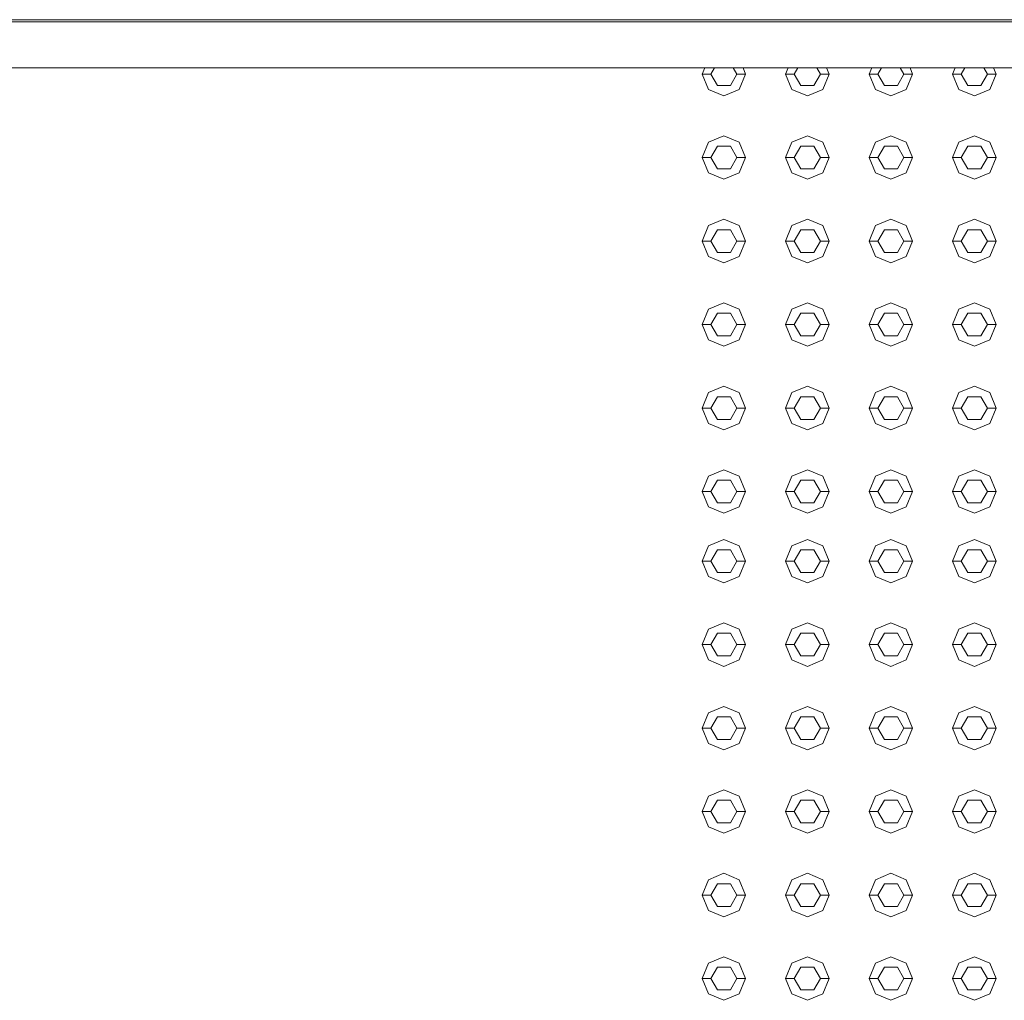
# Model space of a CAD drawing. Header units: millimetres. Extents: x 2 to 902, y -447 to 199.
# Tile 830 of 1056: x 30.9 to 32.03, y 178.8 to 179.93. Entities that reach past the tile are written whole.
import ezdxf

# ---------------------------------------------------------------- set-up
doc = ezdxf.new("R2010")
doc.units = ezdxf.units.MM
doc.header["$MEASUREMENT"] = 0
for name, color, linetype, lineweight in [('IFC-Elemento construtivo genérico-Contorno', 253, 'Continuous', 5), ('IFC-Laje-Contorno', 134, 'Continuous', 5), ('IFC-Parede-Contorno', 42, 'Continuous', 5)]:
    doc.layers.add(name, color=color, linetype=linetype, lineweight=lineweight)

msp = doc.modelspace()

# ---------------------------------------------------------------- linework, layer by layer
at = {"layer": 'IFC-Elemento construtivo genérico-Contorno', "color": 7, "lineweight": 5}
for p, q in [((31.6873, 179.8652), (31.6903, 179.8725)), ((31.6873, 179.8652), (31.6973, 179.8652)), ((31.6873, 179.8652), (31.6946, 179.8475)), ((31.6973, 179.8652), (31.7015, 179.8725)), ((31.6973, 179.8652), (31.7048, 179.8522)), ((31.7198, 179.8522), (31.7273, 179.8652)), ((31.7231, 179.8725), (31.7273, 179.8652)), ((31.7273, 179.8652), (31.7373, 179.8652)), ((31.73, 179.8475), (31.7373, 179.8652)), ((31.7343, 179.8725), (31.7373, 179.8652)), ((31.7833, 179.8652), (31.7863, 179.8725)), ((31.7833, 179.8652), (31.7933, 179.8652)), ((31.7833, 179.8652), (31.7906, 179.8475)), ((31.7933, 179.8652), (31.7975, 179.8725)), ((31.7933, 179.8652), (31.8008, 179.8522)), ((31.8158, 179.8522), (31.8233, 179.8652)), ((31.8191, 179.8725), (31.8233, 179.8652)), ((31.8233, 179.8652), (31.8333, 179.8652)), ((31.826, 179.8475), (31.8333, 179.8652)), ((31.8303, 179.8725), (31.8333, 179.8652)), ((31.8793, 179.8652), (31.8823, 179.8725)), ((31.8793, 179.8652), (31.8893, 179.8652)), ((31.8793, 179.8652), (31.8866, 179.8475)), ((31.8893, 179.8652), (31.8935, 179.8725)), ((31.8893, 179.8652), (31.8968, 179.8522)), ((31.9118, 179.8522), (31.9193, 179.8652)), ((31.9151, 179.8725), (31.9193, 179.8652)), ((31.9193, 179.8652), (31.9293, 179.8652)), ((31.922, 179.8475), (31.9293, 179.8652)), ((31.9263, 179.8725), (31.9293, 179.8652)), ((31.9753, 179.8652), (31.9783, 179.8725)), ((31.9753, 179.8652), (31.9853, 179.8652)), ((31.9753, 179.8652), (31.9826, 179.8475)), ((31.9853, 179.8652), (31.9895, 179.8725)), ((31.9853, 179.8652), (31.9928, 179.8522)), ((32.0078, 179.8522), (32.0153, 179.8652)), ((32.0111, 179.8725), (32.0153, 179.8652)), ((32.0153, 179.8652), (32.0253, 179.8652)), ((32.018, 179.8475), (32.0253, 179.8652)), ((32.0223, 179.8725), (32.0253, 179.8652)), ((31.6946, 179.8475), (31.7123, 179.8402)), ((31.7048, 179.8522), (31.7198, 179.8522)), ((31.7123, 179.8402), (31.73, 179.8475)), ((31.7906, 179.8475), (31.8083, 179.8402)), ((31.8008, 179.8522), (31.8158, 179.8522)), ((31.8083, 179.8402), (31.826, 179.8475)), ((31.8866, 179.8475), (31.9043, 179.8402)), ((31.8968, 179.8522), (31.9118, 179.8522)), ((31.9043, 179.8402), (31.922, 179.8475)), ((31.9826, 179.8475), (32.0003, 179.8402)), ((31.9928, 179.8522), (32.0078, 179.8522)), ((32.0003, 179.8402), (32.018, 179.8475)), ((31.6873, 179.7692), (31.6946, 179.7869)), ((31.6946, 179.7869), (31.7123, 179.7942)), ((31.7123, 179.7942), (31.73, 179.7869)), ((31.73, 179.7869), (31.7373, 179.7692)), ((31.7833, 179.7692), (31.7906, 179.7869)), ((31.7906, 179.7869), (31.8083, 179.7942)), ((31.8083, 179.7942), (31.826, 179.7869)), ((31.826, 179.7869), (31.8333, 179.7692)), ((31.8793, 179.7692), (31.8866, 179.7869)), ((31.8866, 179.7869), (31.9043, 179.7942)), ((31.9043, 179.7942), (31.922, 179.7869)), ((31.922, 179.7869), (31.9293, 179.7692)), ((31.9753, 179.7692), (31.9826, 179.7869)), ((31.9826, 179.7869), (32.0003, 179.7942)), ((32.0003, 179.7942), (32.018, 179.7869)), ((32.018, 179.7869), (32.0253, 179.7692)), ((31.6973, 179.7692), (31.7048, 179.7822)), ((31.7048, 179.7822), (31.7198, 179.7822)), ((31.7198, 179.7822), (31.7273, 179.7692)), ((31.7933, 179.7692), (31.8008, 179.7822)), ((31.8008, 179.7822), (31.8158, 179.7822)), ((31.8158, 179.7822), (31.8233, 179.7692)), ((31.8893, 179.7692), (31.8968, 179.7822)), ((31.8968, 179.7822), (31.9118, 179.7822)), ((31.9118, 179.7822), (31.9193, 179.7692)), ((31.9853, 179.7692), (31.9928, 179.7822)), ((31.9928, 179.7822), (32.0078, 179.7822)), ((32.0078, 179.7822), (32.0153, 179.7692)), ((31.6873, 179.7692), (31.6973, 179.7692)), ((31.6873, 179.7692), (31.6946, 179.7515)), ((31.6973, 179.7692), (31.7048, 179.7562)), ((31.7198, 179.7562), (31.7273, 179.7692)), ((31.7273, 179.7692), (31.7373, 179.7692)), ((31.73, 179.7515), (31.7373, 179.7692)), ((31.7833, 179.7692), (31.7933, 179.7692)), ((31.7833, 179.7692), (31.7906, 179.7515)), ((31.7933, 179.7692), (31.8008, 179.7562)), ((31.8158, 179.7562), (31.8233, 179.7692)), ((31.8233, 179.7692), (31.8333, 179.7692)), ((31.826, 179.7515), (31.8333, 179.7692)), ((31.8793, 179.7692), (31.8893, 179.7692)), ((31.8793, 179.7692), (31.8866, 179.7515)), ((31.8893, 179.7692), (31.8968, 179.7562)), ((31.9118, 179.7562), (31.9193, 179.7692)), ((31.9193, 179.7692), (31.9293, 179.7692)), ((31.922, 179.7515), (31.9293, 179.7692)), ((31.9753, 179.7692), (31.9853, 179.7692)), ((31.9753, 179.7692), (31.9826, 179.7515)), ((31.9853, 179.7692), (31.9928, 179.7562)), ((32.0078, 179.7562), (32.0153, 179.7692)), ((32.0153, 179.7692), (32.0253, 179.7692)), ((32.018, 179.7515), (32.0253, 179.7692)), ((31.6946, 179.7515), (31.7123, 179.7442)), ((31.7048, 179.7562), (31.7198, 179.7562)), ((31.7123, 179.7442), (31.73, 179.7515)), ((31.7906, 179.7515), (31.8083, 179.7442)), ((31.8008, 179.7562), (31.8158, 179.7562)), ((31.8083, 179.7442), (31.826, 179.7515)), ((31.8866, 179.7515), (31.9043, 179.7442)), ((31.8968, 179.7562), (31.9118, 179.7562)), ((31.9043, 179.7442), (31.922, 179.7515)), ((31.9826, 179.7515), (32.0003, 179.7442)), ((31.9928, 179.7562), (32.0078, 179.7562)), ((32.0003, 179.7442), (32.018, 179.7515)), ((31.6946, 179.6909), (31.7123, 179.6982)), ((31.7123, 179.6982), (31.73, 179.6909)), ((31.7906, 179.6909), (31.8083, 179.6982)), ((31.8083, 179.6982), (31.826, 179.6909)), ((31.8866, 179.6909), (31.9043, 179.6982)), ((31.9043, 179.6982), (31.922, 179.6909)), ((31.9826, 179.6909), (32.0003, 179.6982)), ((32.0003, 179.6982), (32.018, 179.6909)), ((31.6873, 179.6732), (31.6946, 179.6909)), ((31.6973, 179.6732), (31.7048, 179.6862)), ((31.7048, 179.6862), (31.7198, 179.6862)), ((31.7198, 179.6862), (31.7273, 179.6732)), ((31.73, 179.6909), (31.7373, 179.6732)), ((31.7833, 179.6732), (31.7906, 179.6909)), ((31.7933, 179.6732), (31.8008, 179.6862)), ((31.8008, 179.6862), (31.8158, 179.6862)), ((31.8158, 179.6862), (31.8233, 179.6732)), ((31.826, 179.6909), (31.8333, 179.6732)), ((31.8793, 179.6732), (31.8866, 179.6909)), ((31.8893, 179.6732), (31.8968, 179.6862)), ((31.8968, 179.6862), (31.9118, 179.6862)), ((31.9118, 179.6862), (31.9193, 179.6732)), ((31.922, 179.6909), (31.9293, 179.6732)), ((31.9753, 179.6732), (31.9826, 179.6909)), ((31.9853, 179.6732), (31.9928, 179.6862)), ((31.9928, 179.6862), (32.0078, 179.6862)), ((32.0078, 179.6862), (32.0153, 179.6732)), ((32.018, 179.6909), (32.0253, 179.6732)), ((31.6873, 179.6732), (31.6973, 179.6732)), ((31.6873, 179.6732), (31.6946, 179.6555)), ((31.6973, 179.6732), (31.7048, 179.6602)), ((31.7198, 179.6602), (31.7273, 179.6732)), ((31.7273, 179.6732), (31.7373, 179.6732)), ((31.73, 179.6555), (31.7373, 179.6732)), ((31.7833, 179.6732), (31.7933, 179.6732)), ((31.7833, 179.6732), (31.7906, 179.6555)), ((31.7933, 179.6732), (31.8008, 179.6602)), ((31.8158, 179.6602), (31.8233, 179.6732)), ((31.8233, 179.6732), (31.8333, 179.6732)), ((31.826, 179.6555), (31.8333, 179.6732)), ((31.8793, 179.6732), (31.8893, 179.6732)), ((31.8793, 179.6732), (31.8866, 179.6555)), ((31.8893, 179.6732), (31.8968, 179.6602)), ((31.9118, 179.6602), (31.9193, 179.6732)), ((31.9193, 179.6732), (31.9293, 179.6732)), ((31.922, 179.6555), (31.9293, 179.6732)), ((31.9753, 179.6732), (31.9853, 179.6732)), ((31.9753, 179.6732), (31.9826, 179.6555)), ((31.9853, 179.6732), (31.9928, 179.6602)), ((32.0078, 179.6602), (32.0153, 179.6732)), ((32.0153, 179.6732), (32.0253, 179.6732)), ((32.018, 179.6555), (32.0253, 179.6732)), ((31.6946, 179.6555), (31.7123, 179.6482)), ((31.7048, 179.6602), (31.7198, 179.6602)), ((31.7123, 179.6482), (31.73, 179.6555)), ((31.7906, 179.6555), (31.8083, 179.6482)), ((31.8008, 179.6602), (31.8158, 179.6602)), ((31.8083, 179.6482), (31.826, 179.6555)), ((31.8866, 179.6555), (31.9043, 179.6482)), ((31.8968, 179.6602), (31.9118, 179.6602)), ((31.9043, 179.6482), (31.922, 179.6555)), ((31.9826, 179.6555), (32.0003, 179.6482)), ((31.9928, 179.6602), (32.0078, 179.6602)), ((32.0003, 179.6482), (32.018, 179.6555)), ((31.6873, 179.5772), (31.6946, 179.5949)), ((31.6946, 179.5949), (31.7123, 179.6022)), ((31.7123, 179.6022), (31.73, 179.5949)), ((31.73, 179.5949), (31.7373, 179.5772)), ((31.7833, 179.5772), (31.7906, 179.5949)), ((31.7906, 179.5949), (31.8083, 179.6022)), ((31.8083, 179.6022), (31.826, 179.5949)), ((31.826, 179.5949), (31.8333, 179.5772)), ((31.8793, 179.5772), (31.8866, 179.5949)), ((31.8866, 179.5949), (31.9043, 179.6022)), ((31.9043, 179.6022), (31.922, 179.5949)), ((31.922, 179.5949), (31.9293, 179.5772)), ((31.9753, 179.5772), (31.9826, 179.5949)), ((31.9826, 179.5949), (32.0003, 179.6022)), ((32.0003, 179.6022), (32.018, 179.5949)), ((32.018, 179.5949), (32.0253, 179.5772)), ((31.6973, 179.5772), (31.7048, 179.5902)), ((31.7048, 179.5902), (31.7198, 179.5902)), ((31.7198, 179.5902), (31.7273, 179.5772)), ((31.7933, 179.5772), (31.8008, 179.5902)), ((31.8008, 179.5902), (31.8158, 179.5902)), ((31.8158, 179.5902), (31.8233, 179.5772)), ((31.8893, 179.5772), (31.8968, 179.5902)), ((31.8968, 179.5902), (31.9118, 179.5902)), ((31.9118, 179.5902), (31.9193, 179.5772)), ((31.9853, 179.5772), (31.9928, 179.5902)), ((31.9928, 179.5902), (32.0078, 179.5902)), ((32.0078, 179.5902), (32.0153, 179.5772)), ((31.6873, 179.5772), (31.6973, 179.5772)), ((31.6873, 179.5772), (31.6946, 179.5595)), ((31.6973, 179.5772), (31.7048, 179.5642)), ((31.7198, 179.5642), (31.7273, 179.5772)), ((31.7273, 179.5772), (31.7373, 179.5772)), ((31.73, 179.5595), (31.7373, 179.5772)), ((31.7833, 179.5772), (31.7933, 179.5772)), ((31.7833, 179.5772), (31.7906, 179.5595)), ((31.7933, 179.5772), (31.8008, 179.5642)), ((31.8158, 179.5642), (31.8233, 179.5772)), ((31.8233, 179.5772), (31.8333, 179.5772)), ((31.826, 179.5595), (31.8333, 179.5772)), ((31.8793, 179.5772), (31.8893, 179.5772)), ((31.8793, 179.5772), (31.8866, 179.5595)), ((31.8893, 179.5772), (31.8968, 179.5642)), ((31.9118, 179.5642), (31.9193, 179.5772)), ((31.9193, 179.5772), (31.9293, 179.5772)), ((31.922, 179.5595), (31.9293, 179.5772)), ((31.9753, 179.5772), (31.9853, 179.5772)), ((31.9753, 179.5772), (31.9826, 179.5595)), ((31.9853, 179.5772), (31.9928, 179.5642)), ((32.0078, 179.5642), (32.0153, 179.5772)), ((32.0153, 179.5772), (32.0253, 179.5772)), ((32.018, 179.5595), (32.0253, 179.5772)), ((31.6946, 179.5595), (31.7123, 179.5522)), ((31.7048, 179.5642), (31.7198, 179.5642)), ((31.7123, 179.5522), (31.73, 179.5595)), ((31.7906, 179.5595), (31.8083, 179.5522)), ((31.8008, 179.5642), (31.8158, 179.5642)), ((31.8083, 179.5522), (31.826, 179.5595)), ((31.8866, 179.5595), (31.9043, 179.5522)), ((31.8968, 179.5642), (31.9118, 179.5642)), ((31.9043, 179.5522), (31.922, 179.5595)), ((31.9826, 179.5595), (32.0003, 179.5522)), ((31.9928, 179.5642), (32.0078, 179.5642)), ((32.0003, 179.5522), (32.018, 179.5595)), ((31.6946, 179.4989), (31.7123, 179.5062)), ((31.7123, 179.5062), (31.73, 179.4989)), ((31.7906, 179.4989), (31.8083, 179.5062)), ((31.8083, 179.5062), (31.826, 179.4989)), ((31.8866, 179.4989), (31.9043, 179.5062)), ((31.9043, 179.5062), (31.922, 179.4989)), ((31.9826, 179.4989), (32.0003, 179.5062)), ((32.0003, 179.5062), (32.018, 179.4989)), ((31.6873, 179.4812), (31.6946, 179.4989)), ((31.6973, 179.4812), (31.7048, 179.4942)), ((31.7048, 179.4942), (31.7198, 179.4942)), ((31.7198, 179.4942), (31.7273, 179.4812)), ((31.73, 179.4989), (31.7373, 179.4812)), ((31.7833, 179.4812), (31.7906, 179.4989)), ((31.7933, 179.4812), (31.8008, 179.4942)), ((31.8008, 179.4942), (31.8158, 179.4942)), ((31.8158, 179.4942), (31.8233, 179.4812)), ((31.826, 179.4989), (31.8333, 179.4812)), ((31.8793, 179.4812), (31.8866, 179.4989)), ((31.8893, 179.4812), (31.8968, 179.4942)), ((31.8968, 179.4942), (31.9118, 179.4942)), ((31.9118, 179.4942), (31.9193, 179.4812)), ((31.922, 179.4989), (31.9293, 179.4812)), ((31.9753, 179.4812), (31.9826, 179.4989)), ((31.9853, 179.4812), (31.9928, 179.4942)), ((31.9928, 179.4942), (32.0078, 179.4942)), ((32.0078, 179.4942), (32.0153, 179.4812)), ((32.018, 179.4989), (32.0253, 179.4812)), ((31.6873, 179.4812), (31.6973, 179.4812)), ((31.6873, 179.4812), (31.6946, 179.4635)), ((31.6973, 179.4812), (31.7048, 179.4682)), ((31.7198, 179.4682), (31.7273, 179.4812)), ((31.7273, 179.4812), (31.7373, 179.4812)), ((31.73, 179.4635), (31.7373, 179.4812)), ((31.7833, 179.4812), (31.7933, 179.4812)), ((31.7833, 179.4812), (31.7906, 179.4635)), ((31.7933, 179.4812), (31.8008, 179.4682)), ((31.8158, 179.4682), (31.8233, 179.4812)), ((31.8233, 179.4812), (31.8333, 179.4812)), ((31.826, 179.4635), (31.8333, 179.4812)), ((31.8793, 179.4812), (31.8893, 179.4812)), ((31.8793, 179.4812), (31.8866, 179.4635)), ((31.8893, 179.4812), (31.8968, 179.4682)), ((31.9118, 179.4682), (31.9193, 179.4812)), ((31.9193, 179.4812), (31.9293, 179.4812)), ((31.922, 179.4635), (31.9293, 179.4812)), ((31.9753, 179.4812), (31.9853, 179.4812)), ((31.9753, 179.4812), (31.9826, 179.4635)), ((31.9853, 179.4812), (31.9928, 179.4682)), ((32.0078, 179.4682), (32.0153, 179.4812)), ((32.0153, 179.4812), (32.0253, 179.4812)), ((32.018, 179.4635), (32.0253, 179.4812)), ((31.6946, 179.4635), (31.7123, 179.4562)), ((31.7048, 179.4682), (31.7198, 179.4682)), ((31.7123, 179.4562), (31.73, 179.4635)), ((31.7906, 179.4635), (31.8083, 179.4562)), ((31.8008, 179.4682), (31.8158, 179.4682)), ((31.8083, 179.4562), (31.826, 179.4635)), ((31.8866, 179.4635), (31.9043, 179.4562)), ((31.8968, 179.4682), (31.9118, 179.4682)), ((31.9043, 179.4562), (31.922, 179.4635)), ((31.9826, 179.4635), (32.0003, 179.4562)), ((31.9928, 179.4682), (32.0078, 179.4682)), ((32.0003, 179.4562), (32.018, 179.4635)), ((31.6873, 179.3852), (31.6946, 179.4029)), ((31.6946, 179.4029), (31.7123, 179.4102)), ((31.7123, 179.4102), (31.73, 179.4029)), ((31.73, 179.4029), (31.7373, 179.3852)), ((31.7833, 179.3852), (31.7906, 179.4029)), ((31.7906, 179.4029), (31.8083, 179.4102)), ((31.8083, 179.4102), (31.826, 179.4029)), ((31.826, 179.4029), (31.8333, 179.3852)), ((31.8793, 179.3852), (31.8866, 179.4029)), ((31.8866, 179.4029), (31.9043, 179.4102)), ((31.9043, 179.4102), (31.922, 179.4029)), ((31.922, 179.4029), (31.9293, 179.3852)), ((31.9753, 179.3852), (31.9826, 179.4029)), ((31.9826, 179.4029), (32.0003, 179.4102)), ((32.0003, 179.4102), (32.018, 179.4029)), ((32.018, 179.4029), (32.0253, 179.3852)), ((31.6973, 179.3852), (31.7048, 179.3982)), ((31.7048, 179.3982), (31.7198, 179.3982)), ((31.7198, 179.3982), (31.7273, 179.3852)), ((31.7933, 179.3852), (31.8008, 179.3982)), ((31.8008, 179.3982), (31.8158, 179.3982)), ((31.8158, 179.3982), (31.8233, 179.3852)), ((31.8893, 179.3852), (31.8968, 179.3982)), ((31.8968, 179.3982), (31.9118, 179.3982)), ((31.9118, 179.3982), (31.9193, 179.3852)), ((31.9853, 179.3852), (31.9928, 179.3982)), ((31.9928, 179.3982), (32.0078, 179.3982)), ((32.0078, 179.3982), (32.0153, 179.3852)), ((31.6873, 179.3852), (31.6973, 179.3852)), ((31.6873, 179.3852), (31.6946, 179.3675)), ((31.6973, 179.3852), (31.7048, 179.3722)), ((31.7198, 179.3722), (31.7273, 179.3852)), ((31.7273, 179.3852), (31.7373, 179.3852)), ((31.73, 179.3675), (31.7373, 179.3852)), ((31.7833, 179.3852), (31.7933, 179.3852)), ((31.7833, 179.3852), (31.7906, 179.3675)), ((31.7933, 179.3852), (31.8008, 179.3722)), ((31.8158, 179.3722), (31.8233, 179.3852)), ((31.8233, 179.3852), (31.8333, 179.3852)), ((31.826, 179.3675), (31.8333, 179.3852)), ((31.8793, 179.3852), (31.8893, 179.3852)), ((31.8793, 179.3852), (31.8866, 179.3675)), ((31.8893, 179.3852), (31.8968, 179.3722)), ((31.9118, 179.3722), (31.9193, 179.3852)), ((31.9193, 179.3852), (31.9293, 179.3852)), ((31.922, 179.3675), (31.9293, 179.3852)), ((31.9753, 179.3852), (31.9853, 179.3852)), ((31.9753, 179.3852), (31.9826, 179.3675)), ((31.9853, 179.3852), (31.9928, 179.3722)), ((32.0078, 179.3722), (32.0153, 179.3852)), ((32.0153, 179.3852), (32.0253, 179.3852)), ((32.018, 179.3675), (32.0253, 179.3852)), ((31.6946, 179.3675), (31.7123, 179.3602)), ((31.7048, 179.3722), (31.7198, 179.3722)), ((31.7123, 179.3602), (31.73, 179.3675)), ((31.7906, 179.3675), (31.8083, 179.3602)), ((31.8008, 179.3722), (31.8158, 179.3722)), ((31.8083, 179.3602), (31.826, 179.3675)), ((31.8866, 179.3675), (31.9043, 179.3602)), ((31.8968, 179.3722), (31.9118, 179.3722)), ((31.9043, 179.3602), (31.922, 179.3675)), ((31.9826, 179.3675), (32.0003, 179.3602)), ((31.9928, 179.3722), (32.0078, 179.3722)), ((32.0003, 179.3602), (32.018, 179.3675)), ((31.6873, 179.3052), (31.6946, 179.3229)), ((31.6946, 179.3229), (31.7123, 179.3302)), ((31.7123, 179.3302), (31.73, 179.3229)), ((31.73, 179.3229), (31.7373, 179.3052)), ((31.7833, 179.3052), (31.7906, 179.3229)), ((31.7906, 179.3229), (31.8083, 179.3302)), ((31.8083, 179.3302), (31.826, 179.3229)), ((31.826, 179.3229), (31.8333, 179.3052)), ((31.8793, 179.3052), (31.8866, 179.3229)), ((31.8866, 179.3229), (31.9043, 179.3302)), ((31.9043, 179.3302), (31.922, 179.3229)), ((31.922, 179.3229), (31.9293, 179.3052)), ((31.9753, 179.3052), (31.9826, 179.3229)), ((31.9826, 179.3229), (32.0003, 179.3302)), ((32.0003, 179.3302), (32.018, 179.3229)), ((32.018, 179.3229), (32.0253, 179.3052)), ((31.6973, 179.3052), (31.7048, 179.3182)), ((31.7048, 179.3182), (31.7198, 179.3182)), ((31.7198, 179.3182), (31.7273, 179.3052)), ((31.7933, 179.3052), (31.8008, 179.3182)), ((31.8008, 179.3182), (31.8158, 179.3182)), ((31.8158, 179.3182), (31.8233, 179.3052)), ((31.8893, 179.3052), (31.8968, 179.3182)), ((31.8968, 179.3182), (31.9118, 179.3182)), ((31.9118, 179.3182), (31.9193, 179.3052)), ((31.9853, 179.3052), (31.9928, 179.3182)), ((31.9928, 179.3182), (32.0078, 179.3182)), ((32.0078, 179.3182), (32.0153, 179.3052)), ((31.6873, 179.3052), (31.6973, 179.3052)), ((31.6873, 179.3052), (31.6946, 179.2875)), ((31.6973, 179.3052), (31.7048, 179.2922)), ((31.7198, 179.2922), (31.7273, 179.3052)), ((31.7273, 179.3052), (31.7373, 179.3052)), ((31.73, 179.2875), (31.7373, 179.3052)), ((31.7833, 179.3052), (31.7933, 179.3052)), ((31.7833, 179.3052), (31.7906, 179.2875)), ((31.7933, 179.3052), (31.8008, 179.2922)), ((31.8158, 179.2922), (31.8233, 179.3052)), ((31.8233, 179.3052), (31.8333, 179.3052)), ((31.826, 179.2875), (31.8333, 179.3052)), ((31.8793, 179.3052), (31.8893, 179.3052)), ((31.8793, 179.3052), (31.8866, 179.2875)), ((31.8893, 179.3052), (31.8968, 179.2922)), ((31.9118, 179.2922), (31.9193, 179.3052)), ((31.9193, 179.3052), (31.9293, 179.3052)), ((31.922, 179.2875), (31.9293, 179.3052)), ((31.9753, 179.3052), (31.9853, 179.3052)), ((31.9753, 179.3052), (31.9826, 179.2875)), ((31.9853, 179.3052), (31.9928, 179.2922)), ((32.0078, 179.2922), (32.0153, 179.3052)), ((32.0153, 179.3052), (32.0253, 179.3052)), ((32.018, 179.2875), (32.0253, 179.3052)), ((31.6946, 179.2875), (31.7123, 179.2802)), ((31.7048, 179.2922), (31.7198, 179.2922)), ((31.7123, 179.2802), (31.73, 179.2875)), ((31.7906, 179.2875), (31.8083, 179.2802)), ((31.8008, 179.2922), (31.8158, 179.2922)), ((31.8083, 179.2802), (31.826, 179.2875)), ((31.8866, 179.2875), (31.9043, 179.2802)), ((31.8968, 179.2922), (31.9118, 179.2922)), ((31.9043, 179.2802), (31.922, 179.2875)), ((31.9826, 179.2875), (32.0003, 179.2802)), ((31.9928, 179.2922), (32.0078, 179.2922)), ((32.0003, 179.2802), (32.018, 179.2875)), ((31.6946, 179.2269), (31.7123, 179.2342)), ((31.7123, 179.2342), (31.73, 179.2269)), ((31.7906, 179.2269), (31.8083, 179.2342)), ((31.8083, 179.2342), (31.826, 179.2269)), ((31.8866, 179.2269), (31.9043, 179.2342)), ((31.9043, 179.2342), (31.922, 179.2269)), ((31.9826, 179.2269), (32.0003, 179.2342)), ((32.0003, 179.2342), (32.018, 179.2269)), ((31.6873, 179.2092), (31.6946, 179.2269)), ((31.6973, 179.2092), (31.7048, 179.2222)), ((31.7048, 179.2222), (31.7198, 179.2222)), ((31.7198, 179.2222), (31.7273, 179.2092)), ((31.73, 179.2269), (31.7373, 179.2092)), ((31.7833, 179.2092), (31.7906, 179.2269)), ((31.7933, 179.2092), (31.8008, 179.2222)), ((31.8008, 179.2222), (31.8158, 179.2222)), ((31.8158, 179.2222), (31.8233, 179.2092)), ((31.826, 179.2269), (31.8333, 179.2092)), ((31.8793, 179.2092), (31.8866, 179.2269)), ((31.8893, 179.2092), (31.8968, 179.2222)), ((31.8968, 179.2222), (31.9118, 179.2222)), ((31.9118, 179.2222), (31.9193, 179.2092)), ((31.922, 179.2269), (31.9293, 179.2092)), ((31.9753, 179.2092), (31.9826, 179.2269)), ((31.9853, 179.2092), (31.9928, 179.2222)), ((31.9928, 179.2222), (32.0078, 179.2222)), ((32.0078, 179.2222), (32.0153, 179.2092)), ((32.018, 179.2269), (32.0253, 179.2092)), ((31.6873, 179.2092), (31.6973, 179.2092)), ((31.6873, 179.2092), (31.6946, 179.1915)), ((31.6973, 179.2092), (31.7048, 179.1962)), ((31.7198, 179.1962), (31.7273, 179.2092)), ((31.7273, 179.2092), (31.7373, 179.2092)), ((31.73, 179.1915), (31.7373, 179.2092)), ((31.7833, 179.2092), (31.7933, 179.2092)), ((31.7833, 179.2092), (31.7906, 179.1915)), ((31.7933, 179.2092), (31.8008, 179.1962)), ((31.8158, 179.1962), (31.8233, 179.2092)), ((31.8233, 179.2092), (31.8333, 179.2092)), ((31.826, 179.1915), (31.8333, 179.2092)), ((31.8793, 179.2092), (31.8893, 179.2092)), ((31.8793, 179.2092), (31.8866, 179.1915)), ((31.8893, 179.2092), (31.8968, 179.1962)), ((31.9118, 179.1962), (31.9193, 179.2092)), ((31.9193, 179.2092), (31.9293, 179.2092)), ((31.922, 179.1915), (31.9293, 179.2092)), ((31.9753, 179.2092), (31.9853, 179.2092)), ((31.9753, 179.2092), (31.9826, 179.1915)), ((31.9853, 179.2092), (31.9928, 179.1962)), ((32.0078, 179.1962), (32.0153, 179.2092)), ((32.0153, 179.2092), (32.0253, 179.2092)), ((32.018, 179.1915), (32.0253, 179.2092)), ((31.6946, 179.1915), (31.7123, 179.1842)), ((31.7048, 179.1962), (31.7198, 179.1962)), ((31.7123, 179.1842), (31.73, 179.1915)), ((31.7906, 179.1915), (31.8083, 179.1842)), ((31.8008, 179.1962), (31.8158, 179.1962)), ((31.8083, 179.1842), (31.826, 179.1915)), ((31.8866, 179.1915), (31.9043, 179.1842)), ((31.8968, 179.1962), (31.9118, 179.1962)), ((31.9043, 179.1842), (31.922, 179.1915)), ((31.9826, 179.1915), (32.0003, 179.1842)), ((31.9928, 179.1962), (32.0078, 179.1962)), ((32.0003, 179.1842), (32.018, 179.1915)), ((31.6873, 179.1132), (31.6946, 179.1309)), ((31.6946, 179.1309), (31.7123, 179.1382)), ((31.7123, 179.1382), (31.73, 179.1309)), ((31.73, 179.1309), (31.7373, 179.1132)), ((31.7833, 179.1132), (31.7906, 179.1309)), ((31.7906, 179.1309), (31.8083, 179.1382)), ((31.8083, 179.1382), (31.826, 179.1309)), ((31.826, 179.1309), (31.8333, 179.1132)), ((31.8793, 179.1132), (31.8866, 179.1309)), ((31.8866, 179.1309), (31.9043, 179.1382)), ((31.9043, 179.1382), (31.922, 179.1309)), ((31.922, 179.1309), (31.9293, 179.1132)), ((31.9753, 179.1132), (31.9826, 179.1309)), ((31.9826, 179.1309), (32.0003, 179.1382)), ((32.0003, 179.1382), (32.018, 179.1309)), ((32.018, 179.1309), (32.0253, 179.1132)), ((31.6973, 179.1132), (31.7048, 179.1262)), ((31.7048, 179.1262), (31.7198, 179.1262)), ((31.7198, 179.1262), (31.7273, 179.1132)), ((31.7933, 179.1132), (31.8008, 179.1262)), ((31.8008, 179.1262), (31.8158, 179.1262)), ((31.8158, 179.1262), (31.8233, 179.1132)), ((31.8893, 179.1132), (31.8968, 179.1262)), ((31.8968, 179.1262), (31.9118, 179.1262)), ((31.9118, 179.1262), (31.9193, 179.1132)), ((31.9853, 179.1132), (31.9928, 179.1262)), ((31.9928, 179.1262), (32.0078, 179.1262)), ((32.0078, 179.1262), (32.0153, 179.1132)), ((31.6873, 179.1132), (31.6973, 179.1132)), ((31.6873, 179.1132), (31.6946, 179.0955)), ((31.6973, 179.1132), (31.7048, 179.1002)), ((31.7198, 179.1002), (31.7273, 179.1132)), ((31.7273, 179.1132), (31.7373, 179.1132)), ((31.73, 179.0955), (31.7373, 179.1132)), ((31.7833, 179.1132), (31.7933, 179.1132)), ((31.7833, 179.1132), (31.7906, 179.0955)), ((31.7933, 179.1132), (31.8008, 179.1002)), ((31.8158, 179.1002), (31.8233, 179.1132)), ((31.8233, 179.1132), (31.8333, 179.1132)), ((31.826, 179.0955), (31.8333, 179.1132)), ((31.8793, 179.1132), (31.8893, 179.1132)), ((31.8793, 179.1132), (31.8866, 179.0955)), ((31.8893, 179.1132), (31.8968, 179.1002)), ((31.9118, 179.1002), (31.9193, 179.1132)), ((31.9193, 179.1132), (31.9293, 179.1132)), ((31.922, 179.0955), (31.9293, 179.1132)), ((31.9753, 179.1132), (31.9853, 179.1132)), ((31.9753, 179.1132), (31.9826, 179.0955)), ((31.9853, 179.1132), (31.9928, 179.1002)), ((32.0078, 179.1002), (32.0153, 179.1132)), ((32.0153, 179.1132), (32.0253, 179.1132)), ((32.018, 179.0955), (32.0253, 179.1132)), ((31.6946, 179.0955), (31.7123, 179.0882)), ((31.7048, 179.1002), (31.7198, 179.1002)), ((31.7123, 179.0882), (31.73, 179.0955)), ((31.7906, 179.0955), (31.8083, 179.0882)), ((31.8008, 179.1002), (31.8158, 179.1002)), ((31.8083, 179.0882), (31.826, 179.0955)), ((31.8866, 179.0955), (31.9043, 179.0882)), ((31.8968, 179.1002), (31.9118, 179.1002)), ((31.9043, 179.0882), (31.922, 179.0955)), ((31.9826, 179.0955), (32.0003, 179.0882)), ((31.9928, 179.1002), (32.0078, 179.1002)), ((32.0003, 179.0882), (32.018, 179.0955)), ((31.6946, 179.0349), (31.7123, 179.0422)), ((31.7123, 179.0422), (31.73, 179.0349)), ((31.7906, 179.0349), (31.8083, 179.0422)), ((31.8083, 179.0422), (31.826, 179.0349)), ((31.8866, 179.0349), (31.9043, 179.0422)), ((31.9043, 179.0422), (31.922, 179.0349)), ((31.9826, 179.0349), (32.0003, 179.0422)), ((32.0003, 179.0422), (32.018, 179.0349)), ((31.6873, 179.0172), (31.6946, 179.0349)), ((31.6973, 179.0172), (31.7048, 179.0302)), ((31.7048, 179.0302), (31.7198, 179.0302)), ((31.7198, 179.0302), (31.7273, 179.0172)), ((31.73, 179.0349), (31.7373, 179.0172)), ((31.7833, 179.0172), (31.7906, 179.0349)), ((31.7933, 179.0172), (31.8008, 179.0302)), ((31.8008, 179.0302), (31.8158, 179.0302)), ((31.8158, 179.0302), (31.8233, 179.0172)), ((31.826, 179.0349), (31.8333, 179.0172)), ((31.8793, 179.0172), (31.8866, 179.0349)), ((31.8893, 179.0172), (31.8968, 179.0302)), ((31.8968, 179.0302), (31.9118, 179.0302)), ((31.9118, 179.0302), (31.9193, 179.0172)), ((31.922, 179.0349), (31.9293, 179.0172)), ((31.9753, 179.0172), (31.9826, 179.0349)), ((31.9853, 179.0172), (31.9928, 179.0302)), ((31.9928, 179.0302), (32.0078, 179.0302)), ((32.0078, 179.0302), (32.0153, 179.0172)), ((32.018, 179.0349), (32.0253, 179.0172)), ((31.6873, 179.0172), (31.6973, 179.0172)), ((31.6873, 179.0172), (31.6946, 178.9995)), ((31.6973, 179.0172), (31.7048, 179.0042)), ((31.7198, 179.0042), (31.7273, 179.0172)), ((31.7273, 179.0172), (31.7373, 179.0172)), ((31.73, 178.9995), (31.7373, 179.0172)), ((31.7833, 179.0172), (31.7933, 179.0172)), ((31.7833, 179.0172), (31.7906, 178.9995)), ((31.7933, 179.0172), (31.8008, 179.0042)), ((31.8158, 179.0042), (31.8233, 179.0172)), ((31.8233, 179.0172), (31.8333, 179.0172)), ((31.826, 178.9995), (31.8333, 179.0172)), ((31.8793, 179.0172), (31.8893, 179.0172)), ((31.8793, 179.0172), (31.8866, 178.9995)), ((31.8893, 179.0172), (31.8968, 179.0042)), ((31.9118, 179.0042), (31.9193, 179.0172)), ((31.9193, 179.0172), (31.9293, 179.0172)), ((31.922, 178.9995), (31.9293, 179.0172)), ((31.9753, 179.0172), (31.9853, 179.0172)), ((31.9753, 179.0172), (31.9826, 178.9995)), ((31.9853, 179.0172), (31.9928, 179.0042)), ((32.0078, 179.0042), (32.0153, 179.0172)), ((32.0153, 179.0172), (32.0253, 179.0172)), ((32.018, 178.9995), (32.0253, 179.0172)), ((31.7048, 179.0042), (31.7198, 179.0042)), ((31.8008, 179.0042), (31.8158, 179.0042)), ((31.8968, 179.0042), (31.9118, 179.0042)), ((31.9928, 179.0042), (32.0078, 179.0042)), ((31.6946, 178.9995), (31.7123, 178.9922)), ((31.7123, 178.9922), (31.73, 178.9995)), ((31.7906, 178.9995), (31.8083, 178.9922)), ((31.8083, 178.9922), (31.826, 178.9995)), ((31.8866, 178.9995), (31.9043, 178.9922)), ((31.9043, 178.9922), (31.922, 178.9995)), ((31.9826, 178.9995), (32.0003, 178.9922)), ((32.0003, 178.9922), (32.018, 178.9995)), ((31.6873, 178.9212), (31.6946, 178.9389)), ((31.6946, 178.9389), (31.7123, 178.9462)), ((31.7123, 178.9462), (31.73, 178.9389)), ((31.73, 178.9389), (31.7373, 178.9212)), ((31.7833, 178.9212), (31.7906, 178.9389)), ((31.7906, 178.9389), (31.8083, 178.9462)), ((31.8083, 178.9462), (31.826, 178.9389)), ((31.826, 178.9389), (31.8333, 178.9212)), ((31.8793, 178.9212), (31.8866, 178.9389)), ((31.8866, 178.9389), (31.9043, 178.9462)), ((31.9043, 178.9462), (31.922, 178.9389)), ((31.922, 178.9389), (31.9293, 178.9212)), ((31.9753, 178.9212), (31.9826, 178.9389)), ((31.9826, 178.9389), (32.0003, 178.9462)), ((32.0003, 178.9462), (32.018, 178.9389)), ((32.018, 178.9389), (32.0253, 178.9212)), ((31.6973, 178.9212), (31.7048, 178.9342)), ((31.7048, 178.9342), (31.7198, 178.9342)), ((31.7198, 178.9342), (31.7273, 178.9212)), ((31.7933, 178.9212), (31.8008, 178.9342)), ((31.8008, 178.9342), (31.8158, 178.9342)), ((31.8158, 178.9342), (31.8233, 178.9212)), ((31.8893, 178.9212), (31.8968, 178.9342)), ((31.8968, 178.9342), (31.9118, 178.9342)), ((31.9118, 178.9342), (31.9193, 178.9212)), ((31.9853, 178.9212), (31.9928, 178.9342)), ((31.9928, 178.9342), (32.0078, 178.9342)), ((32.0078, 178.9342), (32.0153, 178.9212)), ((31.6873, 178.9212), (31.6973, 178.9212)), ((31.6873, 178.9212), (31.6946, 178.9035)), ((31.6973, 178.9212), (31.7048, 178.9082)), ((31.7198, 178.9082), (31.7273, 178.9212)), ((31.7273, 178.9212), (31.7373, 178.9212)), ((31.73, 178.9035), (31.7373, 178.9212)), ((31.7833, 178.9212), (31.7933, 178.9212)), ((31.7833, 178.9212), (31.7906, 178.9035)), ((31.7933, 178.9212), (31.8008, 178.9082)), ((31.8158, 178.9082), (31.8233, 178.9212)), ((31.8233, 178.9212), (31.8333, 178.9212)), ((31.826, 178.9035), (31.8333, 178.9212)), ((31.8793, 178.9212), (31.8893, 178.9212)), ((31.8793, 178.9212), (31.8866, 178.9035)), ((31.8893, 178.9212), (31.8968, 178.9082)), ((31.9118, 178.9082), (31.9193, 178.9212)), ((31.9193, 178.9212), (31.9293, 178.9212)), ((31.922, 178.9035), (31.9293, 178.9212)), ((31.9753, 178.9212), (31.9853, 178.9212)), ((31.9753, 178.9212), (31.9826, 178.9035)), ((31.9853, 178.9212), (31.9928, 178.9082)), ((32.0078, 178.9082), (32.0153, 178.9212)), ((32.0153, 178.9212), (32.0253, 178.9212)), ((32.018, 178.9035), (32.0253, 178.9212)), ((31.6946, 178.9035), (31.7123, 178.8962)), ((31.7048, 178.9082), (31.7198, 178.9082)), ((31.7123, 178.8962), (31.73, 178.9035)), ((31.7906, 178.9035), (31.8083, 178.8962)), ((31.8008, 178.9082), (31.8158, 178.9082)), ((31.8083, 178.8962), (31.826, 178.9035)), ((31.8866, 178.9035), (31.9043, 178.8962)), ((31.8968, 178.9082), (31.9118, 178.9082)), ((31.9043, 178.8962), (31.922, 178.9035)), ((31.9826, 178.9035), (32.0003, 178.8962)), ((31.9928, 178.9082), (32.0078, 178.9082)), ((32.0003, 178.8962), (32.018, 178.9035)), ((31.6946, 178.8429), (31.7123, 178.8502)), ((31.7123, 178.8502), (31.73, 178.8429)), ((31.7906, 178.8429), (31.8083, 178.8502)), ((31.8083, 178.8502), (31.826, 178.8429)), ((31.8866, 178.8429), (31.9043, 178.8502)), ((31.9043, 178.8502), (31.922, 178.8429)), ((31.9826, 178.8429), (32.0003, 178.8502)), ((32.0003, 178.8502), (32.018, 178.8429)), ((31.6873, 178.8252), (31.6946, 178.8429)), ((31.6973, 178.8252), (31.7048, 178.8382)), ((31.7048, 178.8382), (31.7198, 178.8382)), ((31.7198, 178.8382), (31.7273, 178.8252)), ((31.73, 178.8429), (31.7373, 178.8252)), ((31.7833, 178.8252), (31.7906, 178.8429)), ((31.7933, 178.8252), (31.8008, 178.8382)), ((31.8008, 178.8382), (31.8158, 178.8382)), ((31.8158, 178.8382), (31.8233, 178.8252)), ((31.826, 178.8429), (31.8333, 178.8252)), ((31.8793, 178.8252), (31.8866, 178.8429)), ((31.8893, 178.8252), (31.8968, 178.8382)), ((31.8968, 178.8382), (31.9118, 178.8382)), ((31.9118, 178.8382), (31.9193, 178.8252)), ((31.922, 178.8429), (31.9293, 178.8252)), ((31.9753, 178.8252), (31.9826, 178.8429)), ((31.9853, 178.8252), (31.9928, 178.8382)), ((31.9928, 178.8382), (32.0078, 178.8382)), ((32.0078, 178.8382), (32.0153, 178.8252)), ((32.018, 178.8429), (32.0253, 178.8252)), ((31.6873, 178.8252), (31.6973, 178.8252)), ((31.6873, 178.8252), (31.6946, 178.8075)), ((31.6973, 178.8252), (31.7048, 178.8122)), ((31.7198, 178.8122), (31.7273, 178.8252)), ((31.7273, 178.8252), (31.7373, 178.8252)), ((31.73, 178.8075), (31.7373, 178.8252)), ((31.7833, 178.8252), (31.7933, 178.8252)), ((31.7833, 178.8252), (31.7906, 178.8075)), ((31.7933, 178.8252), (31.8008, 178.8122)), ((31.8158, 178.8122), (31.8233, 178.8252)), ((31.8233, 178.8252), (31.8333, 178.8252)), ((31.826, 178.8075), (31.8333, 178.8252)), ((31.8793, 178.8252), (31.8893, 178.8252)), ((31.8793, 178.8252), (31.8866, 178.8075)), ((31.8893, 178.8252), (31.8968, 178.8122)), ((31.9118, 178.8122), (31.9193, 178.8252)), ((31.9193, 178.8252), (31.9293, 178.8252)), ((31.922, 178.8075), (31.9293, 178.8252)), ((31.9753, 178.8252), (31.9853, 178.8252)), ((31.9753, 178.8252), (31.9826, 178.8075)), ((31.9853, 178.8252), (31.9928, 178.8122)), ((32.0078, 178.8122), (32.0153, 178.8252)), ((32.0153, 178.8252), (32.0253, 178.8252)), ((32.018, 178.8075), (32.0253, 178.8252)), ((31.7048, 178.8122), (31.7198, 178.8122)), ((31.8008, 178.8122), (31.8158, 178.8122)), ((31.8968, 178.8122), (31.9118, 178.8122)), ((31.9928, 178.8122), (32.0078, 178.8122)), ((31.6946, 178.8075), (31.7123, 178.8002)), ((31.7123, 178.8002), (31.73, 178.8075)), ((31.7906, 178.8075), (31.8083, 178.8002)), ((31.8083, 178.8002), (31.826, 178.8075)), ((31.8866, 178.8075), (31.9043, 178.8002)), ((31.9043, 178.8002), (31.922, 178.8075)), ((31.9826, 178.8075), (32.0003, 178.8002)), ((32.0003, 178.8002), (32.018, 178.8075))]:
    msp.add_line(p, q, dxfattribs=at)
at = {"layer": 'IFC-Laje-Contorno', "color": 7, "lineweight": 5}
for p in [(29.5071, 179.9277), (29.7771, 179.9277)]:
    msp.add_line(p, (32.7871, 179.9277), dxfattribs=at)
at = {"layer": 'IFC-Parede-Contorno', "color": 7, "lineweight": 5}
for p, q in [((30.684, 179.9252), (41.8187, 179.9252)), ((30.684, 179.8725), (41.8187, 179.8725))]:
    msp.add_line(p, q, dxfattribs=at)

doc.saveas('drawing.dxf')
